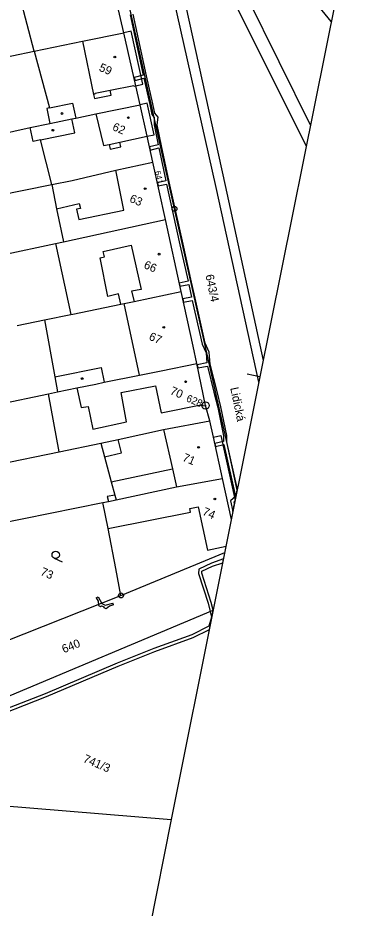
# Model space of a CAD drawing. Extents: x -548552 to -543113, y -1131925 to -1123599.
# Drawn here: x -548031 to -547958.5, y -1130933.5 to -1130751.8 of the extents above; entities that cross this region are included whole.
import ezdxf

# ---------------------------------------------------------------- set-up
doc = ezdxf.new("R2010")
doc.units = 0
for name, color, linetype in [('Hranice parcel', 7, 'Continuous'), ('Parcelní čísla', 7, 'Continuous'), ('Pop  PČ popisy', 7, 'Continuous'), ('Profile', 7, 'Continuous'), ('PROFILY NÁVRH', 7, 'Continuous'), ('Vnitřní kresba', 7, 'Continuous'), ('Věcná břemena k části', 7, 'Continuous'), ('Značky bodu BP', 7, 'Continuous'), ('Značky budov', 7, 'Continuous'), ('Značky kultur', 7, 'Continuous')]:
    doc.layers.add(name, color=color, linetype=linetype)

msp = doc.modelspace()

# ---------------------------------------------------------------- linework, layer by layer
at = {"layer": 'Hranice parcel'}
for p, q in [((-548028.51, -1130774.18), (-548024.5, -1130773.34)), ((-548059.1, -1130780.81), (-548028.51, -1130774.18)), ((-548000.9, -1130792.92), (-548003.45, -1130781.23)), ((-548060.74, -1130793.21), (-548024.11, -1130785.8)), ((-548021.74, -1130797.48), (-548000.9, -1130792.92)), ((-547997.69, -1130807.63), (-548000.9, -1130792.92)), ((-548031.18, -1130814.59), (-548025.57, -1130813.44)), ((-548024.79, -1130828.51), (-548022.92, -1130828.12)), ((-548060.65, -1130835.95), (-548024.79, -1130828.51)), ((-548022.61, -1130840.35), (-548024.79, -1130828.51)), ((-548022.61, -1130840.35), (-548014.1, -1130838.59)), ((-548059.74, -1130848.03), (-548022.61, -1130840.35)), ((-548038.07, -1130855.63), (-548013.69, -1130850.69)), ((-548013.69, -1130850.69), (-548012.52, -1130850.46)), ((-548009.98, -1130869.65), (-547988.79, -1130860.9)), ((-548033.68, -1130879.07), (-548009.98, -1130869.65)), ((-548056.66, -1130900.21), (-547991.14, -1130872.65))]:
    msp.add_line(p, q, dxfattribs=at)
for points in [[(-547986.21, -1130848.04), (-547999.04, -1130790.75), (-548011.84, -1130733.3), (-548017.05, -1130710.19), (-548020.34, -1130698.02)], [(-548006.89, -1130703.94), (-548001.43, -1130728.02), (-547988.69, -1130785.99), (-547980.93, -1130821.69)], [(-547967.06, -1130752.51), (-547982.4, -1130733.76), (-547991.97, -1130722.16), (-548006.89, -1130703.94)], [(-548009.4, -1130754.86), (-548010.72, -1130749.02), (-548012.52, -1130740.17)], [(-548027.72, -1130758.58), (-548030.58, -1130747.62), (-548030.9, -1130746.15), (-548029.28, -1130745.82), (-548029.76, -1130743.56)], [(-548027.72, -1130758.58), (-548017.85, -1130756.54), (-548009.4, -1130754.86)], [(-548006.09, -1130769.54), (-548006.97, -1130765.64), (-548009.4, -1130754.86)], [(-548055.4, -1130764.14), (-548032.26, -1130759.52), (-548027.72, -1130758.58)], [(-548027.72, -1130758.58), (-548024.56, -1130770.16), (-548025.14, -1130770.28), (-548024.5, -1130773.34)], [(-548024.5, -1130773.34), (-548020, -1130772.4), (-548019.21, -1130772.24), (-548015.11, -1130771.37), (-548006.09, -1130769.54)], [(-548003.45, -1130781.23), (-548004.64, -1130775.96), (-548006.09, -1130769.54)], [(-548024.11, -1130785.8), (-548026.41, -1130776.68), (-548027.91, -1130777), (-548028.51, -1130774.18)], [(-548024.11, -1130785.8), (-548019.97, -1130784.96), (-548011.05, -1130782.86), (-548003.45, -1130781.23)], [(-548024.11, -1130785.8), (-548023.16, -1130790.77), (-548021.74, -1130797.48)], [(-548034.13, -1130800.12), (-548023.36, -1130797.84), (-548021.74, -1130797.48)], [(-548025.57, -1130813.44), (-548020.2, -1130812.35), (-548019.81, -1130812.26), (-548010, -1130810.18), (-548009.33, -1130810.06), (-548007.31, -1130809.67), (-547997.69, -1130807.63)], [(-547994.47, -1130822.32), (-547995.24, -1130818.78), (-547997.69, -1130807.63)], [(-548025.57, -1130813.44), (-548023.5, -1130825.01), (-548022.92, -1130828.12)], [(-548022.92, -1130828.12), (-548019.01, -1130827.31), (-548015.09, -1130826.51), (-548013.4, -1130826.16), (-548006.17, -1130824.69), (-548001.77, -1130823.79), (-547994.47, -1130822.32)], [(-547991.86, -1130834), (-547992.74, -1130830.88), (-547994.47, -1130822.32)], [(-548014.1, -1130838.59), (-548010.58, -1130837.83), (-548001.3, -1130835.81), (-547991.86, -1130834)], [(-547989.22, -1130845.76), (-547991.11, -1130837.36), (-547991.86, -1130834)], [(-548014.1, -1130838.59), (-548013.35, -1130841.34), (-548011.96, -1130846.46), (-548011.22, -1130849.17), (-548012.78, -1130849.48), (-548012.52, -1130850.46)], [(-548012.52, -1130850.46), (-548010.96, -1130850.14), (-547998.67, -1130847.5), (-547989.22, -1130845.76)], [(-547987.44, -1130854.18), (-547989.22, -1130845.76)], [(-548009.98, -1130869.65), (-548011.03, -1130864.13), (-548012.56, -1130856.02), (-548013.69, -1130850.69)]]:
    msp.add_lwpolyline(points, dxfattribs=at)
at = {"layer": 'Profile'}
for p, q in [((-547958.49, -1130709.73), (-547981.6, -1130825.02)), ((-547981.6, -1130825.02), (-547984.19, -1130824.5)), ((-547981.6, -1130825.02), (-547999.71, -1130915.38)), ((-548106.64, -1130906.57), (-547999.71, -1130915.38)), ((-547999.71, -1130915.38), (-548004.7, -1130940.3))]:
    msp.add_line(p, q, dxfattribs=at)
at = {"layer": 'PROFILY NÁVRH'}
for p, q in [((-548015.02, -1130870.11), (-548014.66, -1130869.92)), ((-548014.66, -1130869.92), (-548013.91, -1130871.33)), ((-548015.02, -1130870.11), (-548014.64, -1130870.81)), ((-548014.64, -1130870.81), (-548014.59, -1130871.69)), ((-548014.59, -1130871.69), (-548014.13, -1130871.89)), ((-548013.91, -1130871.33), (-548013.17, -1130871.65)), ((-548013.17, -1130871.65), (-548011.63, -1130871.22)), ((-548011.52, -1130871.6), (-548012.29, -1130871.82)), ((-548011.52, -1130871.6), (-548011.63, -1130871.22)), ((-548014.13, -1130871.89), (-548013.96, -1130871.74)), ((-548013.96, -1130871.74), (-548013.44, -1130871.97)), ((-548013.43, -1130872.19), (-548013.44, -1130871.97)), ((-548012.97, -1130872.39), (-548013.43, -1130872.19)), ((-548012.29, -1130871.82), (-548012.97, -1130872.39))]:
    msp.add_line(p, q, dxfattribs=at)
at = {"layer": 'Vnitřní kresba'}
for p, q in [((-547990.52, -1130786.41), (-548009.54, -1130701.67)), ((-547990.29, -1130735.25), (-547971.32, -1130773.77)), ((-547992.55, -1130737.18), (-547972.14, -1130777.87)), ((-548007.91, -1130754.53), (-548009.4, -1130754.86)), ((-548005.49, -1130765.31), (-548007.91, -1130754.53)), ((-548017.85, -1130756.54), (-548015.58, -1130767.39)), ((-548012.17, -1130766.54), (-548007.34, -1130765.56)), ((-548007.34, -1130765.56), (-548007.31, -1130765.71)), ((-548007.31, -1130765.71), (-548006.97, -1130765.64)), ((-548006.97, -1130765.64), (-548005.49, -1130765.31)), ((-548015.58, -1130767.39), (-548015.23, -1130767.31)), ((-548015.58, -1130767.39), (-548015.4, -1130768.25)), ((-548015.4, -1130768.25), (-548011.97, -1130767.55)), ((-548015.26, -1130767.16), (-548012.17, -1130766.54)), ((-548015.23, -1130767.31), (-548015.26, -1130767.16)), ((-548011.97, -1130767.55), (-548012.17, -1130766.54)), ((-548024.56, -1130770.16), (-548019.86, -1130769.18)), ((-548019.86, -1130769.18), (-548019.21, -1130772.24)), ((-548004.62, -1130769.21), (-548006.09, -1130769.54)), ((-548003.17, -1130775.63), (-548004.62, -1130769.21)), ((-548015.11, -1130771.37), (-548013.57, -1130777.85)), ((-548019.41, -1130775.22), (-548020, -1130772.4)), ((-548026.41, -1130776.68), (-548019.41, -1130775.22)), ((-548012.39, -1130777.61), (-548010.2, -1130777.12)), ((-548010.2, -1130777.12), (-548004.64, -1130775.96)), ((-548009.99, -1130778.1), (-548010.2, -1130777.12)), ((-548004.64, -1130775.96), (-548003.17, -1130775.63)), ((-548013.57, -1130777.85), (-548012.39, -1130777.61)), ((-548012.39, -1130777.61), (-548012.18, -1130778.58)), ((-548012.18, -1130778.58), (-548009.99, -1130778.1)), ((-548009.4, -1130791.06), (-548011.05, -1130782.86)), ((-547981.82, -1130826.11), (-547990.52, -1130786.41)), ((-548023.16, -1130790.77), (-548018.48, -1130789.68)), ((-548018.48, -1130789.68), (-548018.24, -1130790.66)), ((-548018.24, -1130790.66), (-548019.08, -1130790.85)), ((-548019.08, -1130790.85), (-548018.56, -1130792.92)), ((-548018.56, -1130792.92), (-548009.4, -1130791.06)), ((-548023.36, -1130797.84), (-548020.2, -1130812.35)), ((-548013.58, -1130799.44), (-548007.89, -1130798.2)), ((-548007.89, -1130798.2), (-548005.87, -1130807.2)), ((-548014.23, -1130800.75), (-548013.35, -1130800.58)), ((-548012.63, -1130808.62), (-548014.23, -1130800.75)), ((-548013.35, -1130800.58), (-548013.58, -1130799.44)), ((-548010.45, -1130808.08), (-548012.63, -1130808.62)), ((-548010, -1130810.18), (-548010.45, -1130808.08)), ((-548005.87, -1130807.2), (-548007.82, -1130807.58)), ((-548007.82, -1130807.58), (-548007.31, -1130809.67)), ((-548006.17, -1130824.69), (-548009.33, -1130810.06)), ((-548019.01, -1130827.31), (-548018.07, -1130831.29)), ((-548009.91, -1130828.25), (-548002.95, -1130826.87)), ((-548002.95, -1130826.87), (-548001.79, -1130832.36)), ((-548008.82, -1130834.19), (-548009.91, -1130828.25)), ((-548018.07, -1130831.29), (-548016.7, -1130831.06)), ((-548016.7, -1130831.06), (-548015.73, -1130835.71)), ((-548001.79, -1130832.36), (-547993.31, -1130830.68)), ((-547993.31, -1130830.68), (-547993.25, -1130830.98)), ((-547993.25, -1130830.98), (-547992.74, -1130830.88)), ((-548015.73, -1130835.71), (-548008.82, -1130834.19)), ((-548001.3, -1130835.81), (-547999.49, -1130843.83)), ((-547991.11, -1130837.36), (-547989.59, -1130837.03)), ((-547989.59, -1130837.03), (-547986.66, -1130850.3)), ((-548009.85, -1130840.52), (-548010.58, -1130837.83)), ((-548013.35, -1130841.34), (-548009.85, -1130840.52)), ((-548011.96, -1130846.46), (-547999.49, -1130843.83)), ((-547999.49, -1130843.83), (-547998.67, -1130847.5)), ((-548011.22, -1130849.17), (-548010.96, -1130850.14)), ((-547995.95, -1130851.9), (-547994.19, -1130851.54)), ((-547994.19, -1130851.54), (-547992.3, -1130860.41)), ((-548012.56, -1130856.02), (-547995.8, -1130852.63)), ((-547995.8, -1130852.63), (-547995.95, -1130851.9)), ((-547992.3, -1130860.41), (-547988.53, -1130859.63))]:
    msp.add_line(p, q, dxfattribs=at)
msp.add_lwpolyline([(-548023.5, -1130825.01), (-548014.05, -1130823.14), (-548013.4, -1130826.16)], dxfattribs=at)
at = {"layer": 'Věcná břemena k části'}
for p, q in [((-547986.67, -1130850.34), (-547986.24, -1130848.19)), ((-547987.11, -1130852.53), (-547986.8, -1130850.99)), ((-547989.21, -1130862.99), (-547989.05, -1130862.21)), ((-547991.93, -1130876.57), (-547991.15, -1130872.7))]:
    msp.add_line(p, q, dxfattribs=at)
for points in [[(-548008.13, -1130751.16), (-548005.47, -1130763.46)], [(-547986.24, -1130848.19), (-547988.39, -1130838.33), (-547988.36, -1130837), (-547989.57, -1130831.14), (-547990.36, -1130828), (-547991.76, -1130822.43), (-547991.97, -1130820), (-547992.78, -1130818.15), (-547994.86, -1130808.98), (-547995.58, -1130805.72), (-547997.31, -1130797.98), (-548000.11, -1130785.22), (-548001.72, -1130777.87), (-548002.57, -1130773.6), (-548002.37, -1130772.04), (-548003.09, -1130771.23), (-548003.49, -1130769.34), (-548004.77, -1130763.62), (-548007.5, -1130751.01)], [(-548005.47, -1130763.46), (-548007.25, -1130763.93), (-548007.07, -1130764.56), (-548005.33, -1130764.09), (-548004.11, -1130769.48), (-548003.7, -1130771.53), (-548003.2, -1130772.09), (-548003.23, -1130773.62), (-548002.41, -1130777.69), (-548004.15, -1130778.12), (-548004.01, -1130778.75), (-548002.28, -1130778.33), (-548000.81, -1130785.05), (-548002.53, -1130785.43), (-548002.39, -1130786.07), (-548000.67, -1130785.69), (-547997.94, -1130798.13), (-547996.28, -1130805.54), (-547998.07, -1130805.92), (-547997.93, -1130806.55), (-547996.14, -1130806.18), (-547995.57, -1130808.79), (-547997.36, -1130809.14), (-547997.22, -1130809.77), (-547995.43, -1130809.43), (-547993.39, -1130818.36), (-547992.6, -1130820.16), (-547992.43, -1130822.19), (-547994.42, -1130822.58), (-547994.29, -1130823.21), (-547992.32, -1130822.83), (-547990.99, -1130828.16), (-547990.2, -1130831.28), (-547989.02, -1130837.07), (-547989.04, -1130838.21), (-547990.82, -1130838.62), (-547990.68, -1130839.26), (-547988.96, -1130838.87), (-547986.63, -1130849.44), (-547987.61, -1130850.33), (-547987.11, -1130852.53)], [(-547986.8, -1130850.99), (-547986.9, -1130850.55), (-547986.67, -1130850.34)], [(-547989.05, -1130862.21), (-547991.5, -1130863.05), (-547994.05, -1130864.29), (-547994.15, -1130865.19), (-547992.16, -1130871.23), (-547991.78, -1130872.92), (-547991.49, -1130874.11), (-547992.05, -1130875.9), (-547995.52, -1130877.66), (-548003.29, -1130880.49), (-548010.76, -1130883.49), (-548025.44, -1130889.7), (-548038.63, -1130894.83)], [(-547991.15, -1130872.7), (-547991.16, -1130872.66), (-547991.55, -1130871.06), (-547993.49, -1130865.12), (-547993.45, -1130864.72), (-547991.26, -1130863.66), (-547989.21, -1130862.99)], [(-548038.39, -1130895.43), (-548025.2, -1130890.3), (-548010.52, -1130884.09), (-548003.05, -1130881.09), (-547995.25, -1130878.25), (-547991.93, -1130876.57)]]:
    msp.add_lwpolyline(points, dxfattribs=at)
at = {"layer": 'Značky bodu BP'}
for centre, radius in [((-547999.04, -1130790.75), 0.5), ((-547999.04, -1130790.75), 0.0303), ((-547992.74, -1130830.88), 0.75), ((-547992.74, -1130830.88), 0.03), ((-548009.98, -1130869.65), 0.5), ((-548009.98, -1130869.65), 0.0303)]:
    msp.add_circle(centre, radius, dxfattribs=at)
at = {"layer": 'Značky budov'}
for centre in [(-548011.23, -1130759.78), (-548022.01, -1130771.3), (-548008.47, -1130772.16), (-548023.87, -1130774.71), (-548005.04, -1130786.64), (-548002.19, -1130800.01), (-548001.24, -1130814.93), (-548017.9, -1130825.39), (-547996.78, -1130826.05), (-547994.14, -1130839.42), (-547990.8, -1130849.96)]:
    msp.add_circle(centre, 0.175, dxfattribs=at)
at = {"layer": 'Značky kultur'}
msp.add_line((-548023.6, -1130862.07), (-548021.99, -1130862.76), dxfattribs=at)
msp.add_circle((-548023.3, -1130861.38), 0.75, dxfattribs=at)

# ---------------------------------------------------------------- texts
at = {"layer": 'Parcelní čísla'}
for s, height, rotation, p in [('59', 1.7, 336.8058, (-548014.6, -1130762.52)), ('62', 1.7, 336.8058, (-548011.87, -1130774.64)), ('641', 1.2, 281.8058, (-548003.06, -1130783.13)), ('63', 1.7, 336.8058, (-548008.37, -1130789.26)), ('66', 1.7, 336.8058, (-548005.46, -1130802.79)), ('643/4', 1.7, 281.8058, (-547992.74, -1130804.31)), ('67', 1.7, 336.8058, (-548004.42, -1130817.41)), ('70', 1.7, 336.8058, (-548000.1, -1130828.5)), ('71', 1.7, 336.8058, (-547997.57, -1130842.11)), ('74', 1.7, 336.8058, (-547993.49, -1130853.14)), ('73', 1.7, 336.8058, (-548026.55, -1130865.41)), ('640', 1.7, 21.8058, (-548021.64, -1130881.46)), ('741/3', 1.7, 336.8058, (-548017.84, -1130903.58))]:
    msp.add_text(s, height=height, rotation=rotation, dxfattribs=at).set_placement(p)
at = {"layer": 'Pop  PČ popisy'}
msp.add_text('Lidická', height=1.7, rotation=281.8058, dxfattribs=at).set_placement((-547987.68, -1130827.33))
at = {"layer": 'Značky bodu BP'}
msp.add_text('628', height=1.5, rotation=336.8058, dxfattribs=at).set_placement((-547996.8, -1130829.96))

doc.saveas('drawing.dxf')
